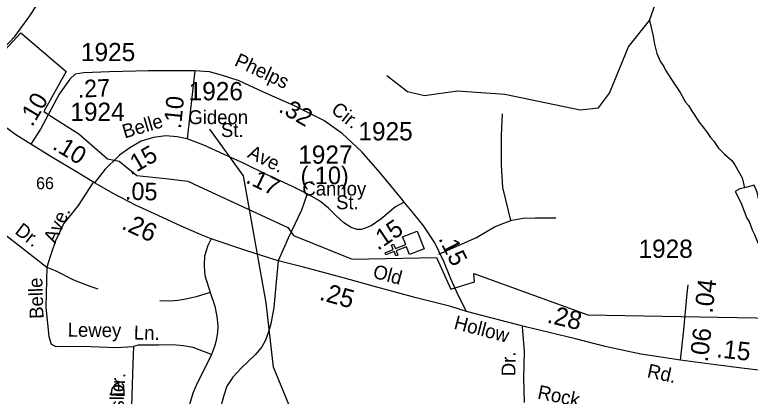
# Model space of a CAD drawing. Extents: x 1547597 to 1699558, y 810033 to 920809.
# Drawn here: x 1624425 to 1629465, y 891997 to 894609 of the extents above; entities that cross this region are included whole.
import ezdxf

# ---------------------------------------------------------------- set-up
doc = ezdxf.new("R2010")
doc.units = 0
for name, color, linetype in [('Exist Boundary Political City Limit New', 7, 'Continuous'), ('Exist Cultural Church CELL', 7, 'Continuous'), ('Exist Hydrographic Creek Single Shore', 7, 'Continuous'), ('Exist Hydrographic Misc Water Feature', 7, 'Continuous'), ('Exist Road Non-System Type 51', 7, 'Continuous'), ('Exist Road Non-System Type 51 Label', 7, 'Continuous'), ('Exist Road Primary NC Attributed', 7, 'Continuous'), ('Exist Road Primary NC Label', 7, 'Continuous'), ('Exist Road Primary NC Service Mileage Hundredths English Label', 7, 'Continuous'), ('Exist Road Secondary Mileage Hundredths English Label', 7, 'Continuous'), ('Exist Road Secondary Type 51 Attributed', 7, 'Continuous'), ('Exist Road Secondary Type 51 Label', 7, 'Continuous'), ('Exist Road Secondary Type 51 Number Label', 7, 'Continuous'), ('Map Preparation Boundary City Limit Buffer Line', 7, 'Continuous')]:
    doc.layers.add(name, color=color, linetype=linetype)

msp = doc.modelspace()

# ---------------------------------------------------------------- linework, layer by layer
at = {"layer": 'Exist Boundary Political City Limit New'}
msp.add_lwpolyline([(1624330.9, 894337.9), (1624468.2, 894485.1), (1624777, 894220.2), (1624625, 893945.5), (1624708.3, 893891.5), (1624865.2, 893793.4), (1625061.2, 893621.7), (1625139.7, 893607), (1625262.2, 893508.9), (1625477.9, 893484.4), (1625610.2, 893469.7), (1625683.7, 893435.3), (1626295.3, 893152.1), (1626334.5, 893098.1), (1626736.4, 892936.2), (1627314.8, 892946), (1627412.8, 892730.2), (1627574.6, 892779.2), (1627569.7, 892838.1), (1628351.5, 892555), (1629630.8, 892530.4)], dxfattribs=at)
at = {"layer": 'Exist Cultural Church CELL'}
msp.add_lwpolyline([(1627130.6, 892967.6), (1627109.8, 893020.5), (1627038.9, 892992.8), (1627050.6, 892963), (1627035.7, 892957.1), (1627024, 892986.9), (1626968, 892965), (1626962.2, 892979.9), (1627018.2, 893001.9), (1627006.5, 893031.6), (1627021.4, 893037.5), (1627033, 893007.7), (1627103.9, 893035.5), (1627083, 893089.2), (1627182.1, 893128), (1627229.8, 893006.4)], close=True, dxfattribs=at)
at = {"layer": 'Exist Hydrographic Creek Single Shore'}
for points in [[(1626975.8, 894192.4), (1627115.9, 894084.5), (1627232.8, 894055.9), (1627457.9, 894087.4), (1627782.9, 894064.4), (1628298.9, 893958.7), (1628423.9, 893972.5), (1628499.9, 894072.8), (1628629.9, 894388.6), (1628773.9, 894569.4), (1628825.9, 894719.4)], [(1626398.8, 891525.3), (1626367.5, 891706.9), (1626276.5, 891730.5), (1626327.1, 891845.2), (1626318.9, 891901.7), (1626199, 892196), (1626146.9, 892636.8), (1625991.9, 893506.7), (1625761.8, 893826.4)]]:
    msp.add_lwpolyline(points, dxfattribs=at)
at = {"layer": 'Exist Hydrographic Misc Water Feature'}
for points in [[(1628773.9, 894569.4), (1628800.5, 894463.2), (1628809.6, 894407), (1628824.6, 894342.9), (1628849.7, 894286.4), (1628873.2, 894254), (1628884.7, 894229.8), (1628925.7, 894165.2), (1628984.2, 894076.2), (1629021.1, 894011.5), (1629040.8, 893987.2), (1629066.1, 893946.8), (1629114.9, 893874), (1629165.9, 893809.1), (1629191.2, 893768.7), (1629214.8, 893744.3), (1629248, 893695.7), (1629287.3, 893655.1), (1629338.5, 893610.2), (1629358.1, 893581.9), (1629408.7, 893493), (1629425, 893424.3)], [(1629425, 893424.3), (1629393.5, 893417.4), (1629361.2, 893399.8), (1629394.2, 893337.3), (1629405.8, 893313.1), (1629423, 893264.8), (1629440.2, 893216.5), (1629457.8, 893192.2), (1629478.9, 893135.9), (1629494.4, 893103.6), (1629517.4, 893047.2), (1629559.6, 893054.5), (1629566, 893086.4), (1629603.9, 893073.8), (1629622.2, 893097.5), (1629612.9, 893137.7), (1629589.6, 893186.1), (1629552.7, 893250.7), (1629541.1, 893276.8), (1629535.6, 893306.9), (1629526, 893331), (1629513, 893395.3), (1629491.8, 893441.8), (1629425, 893424.3)]]:
    msp.add_lwpolyline(points, dxfattribs=at)
at = {"layer": 'Exist Road Non-System Type 51'}
for points in [[(1627824.1, 893201.1), (1627793.2, 893331.9), (1627770.5, 893425.7), (1627760.8, 893581), (1627760.8, 893784.9), (1627767.3, 893930.5)], [(1623707.7, 893735.4), (1624267.3, 893173.6), (1624646.2, 892881.7)], [(1624959.3, 893457.4), (1624860.6, 893302.1), (1624759.2, 893177.4), (1624704.1, 893061.4), (1624669.4, 892960), (1624646.2, 892881.7)], [(1627330.7, 892969.4), (1627589.4, 893082.7), (1627712.3, 893157.1), (1627777, 893183), (1627832, 893202.4), (1627909.6, 893215.4), (1627990.4, 893218.6), (1628132.7, 893218.6)], [(1625772.1, 893073.7), (1625748, 893029), (1625725.6, 892955), (1625723.9, 892894.7), (1625725.6, 892848.2), (1625730.7, 892813.8), (1625742.8, 892772.5), (1625765.2, 892707.1)], [(1626229.9, 892924), (1626217, 892779.4), (1626199.8, 892603.8), (1626180, 892493.6), (1626162.8, 892431.7), (1626143.9, 892380), (1626118.1, 892335.3), (1626075, 892281.9), (1625976, 892188.9), (1625919.2, 892127), (1625879.6, 892065), (1625857.3, 892001.3), (1625839.2, 891935.9), (1625839.2, 891884.3), (1625863.3, 891818.8), (1625901.2, 891755.1), (1625930.4, 891705.2), (1625978.6, 891663.9), (1626025.1, 891645), (1626126.7, 891619.2), (1626225.6, 891607.1), (1626297.9, 891614)], [(1624646.2, 892881.7), (1624637.5, 892606.3), (1624657.8, 892406.2), (1624675.2, 892354.1), (1624707, 892336.7), (1624762.1, 892339.6), (1624947.5, 892336.7), (1625121.3, 892330.9), (1625238.9, 892336.5)], [(1624646.2, 892881.7), (1624701.4, 892856.8), (1624827, 892794.9), (1624945.8, 892748.4), (1624995.7, 892732.9)], [(1625765.2, 892707.1), (1625668.8, 892677.8), (1625598.2, 892660.6), (1625543.1, 892652), (1625493.2, 892648.5), (1625419.2, 892650.3)], [(1625765.2, 892707.1), (1625795.3, 892614.1), (1625810.8, 892543.5), (1625816, 892479.9), (1625814.2, 892435.1), (1625805.6, 892378.3), (1625793.6, 892337), (1625772.9, 892281.9)], [(1627902.1, 892471.1), (1627915.1, 892302.8), (1627911.8, 892121.6), (1627915.1, 891954.7)], [(1625238.9, 892336.5), (1625235.5, 892218.7), (1625227.2, 892004.7), (1625220.8, 891778.9), (1625218.1, 891547.1), (1625210.3, 891391.1)], [(1625772.9, 892281.9), (1625707.5, 892307.7), (1625647.3, 892330.1), (1625580.1, 892342.1), (1625507.8, 892349), (1625413.1, 892347.3), (1625270.3, 892347.3), (1625238.9, 892336.5)], [(1625772.9, 892281.9), (1625723.9, 892180.3), (1625677.4, 892090.8), (1625646.4, 892018.5), (1625625.7, 891946.2), (1625609.4, 891873.9), (1625600.8, 891824), (1625592.2, 891760.3), (1625588.7, 891706.9), (1625592.2, 891612.3), (1625597.3, 891538.3), (1625605.1, 891500.4)]]:
    msp.add_lwpolyline(points, dxfattribs=at)
at = {"layer": 'Exist Road Primary NC Attributed'}
for points in [[(1624534.6, 893722.2), (1624433.3, 893787.3), (1624199.4, 893957.8), (1624042.7, 894065.6)], [(1624970.8, 893457.2), (1624854.3, 893528.6), (1624679.5, 893634.4), (1624534.6, 893722.2)], [(1626229.9, 892924), (1626008.2, 892993.7), (1625772.1, 893073.7), (1625702.9, 893103.1), (1625564.6, 893161.5), (1625407.1, 893233.8), (1625252.2, 893306.1), (1625104.5, 893383.8), (1624970.8, 893457.2)], [(1627521.5, 892577.9), (1627412.1, 892611.4), (1627175.5, 892671.7), (1626907.1, 892742.9), (1626683.9, 892804.4), (1626404.6, 892879.9), (1626229.9, 892924)], [(1628986.2, 892243.3), (1628822.1, 892268), (1628715.7, 892285.8), (1628470, 892338.2), (1628267.1, 892390.7), (1627924.1, 892471.4), (1627521.5, 892577.9)], [(1629777.5, 892143.7), (1629560.9, 892171), (1629406.5, 892189.3), (1629226.1, 892211.4), (1628986.2, 892243.3)]]:
    msp.add_lwpolyline(points, dxfattribs=at)
at = {"layer": 'Exist Road Secondary Type 51 Attributed'}
for points in [[(1624042.7, 894065.6), (1624157.9, 894180.3), (1624425.2, 894459), (1624529.5, 894601), (1624658.9, 894801.4), (1624800.7, 895060.3), (1624950.9, 895310.9), (1625122, 895574), (1625251.4, 895778.6), (1625327.4, 895887.6)], [(1625660.2, 894225), (1625520.2, 894224.9), (1625341.2, 894224.9), (1625074.7, 894219.2), (1624897.6, 894211.6), (1624838.6, 894202.1), (1624802.5, 894167.8), (1624730.1, 894064.9), (1624602.6, 893826.7), (1624534.6, 893722.2)], [(1625660.2, 894225), (1625606.2, 893760.1)], [(1627093, 893326.1), (1627070.2, 893354.7), (1626929.3, 893526.2), (1626804.3, 893670.5), (1626669.2, 893796.3), (1626543.5, 893883.9), (1626341.7, 893984.9), (1626130.4, 894078.3), (1625962.9, 894156.4), (1625843, 894196.4), (1625759.2, 894217.4), (1625660.2, 894225)], [(1625606.2, 893760.1), (1625538.4, 893772.9), (1625460.5, 893779.7), (1625376.5, 893768.6), (1625292.3, 893743.7), (1625213.9, 893698.4), (1625143.3, 893647.2), (1625132, 893636.4), (1625044.3, 893552.4), (1624970.8, 893457.2)], [(1626429.6, 893382.9), (1626328.2, 893432), (1626159.3, 893509.9), (1625996.2, 893589.7), (1625861, 893651.3), (1625719.8, 893716.8), (1625606.2, 893760.1)], [(1626429.6, 893382.9), (1626389.2, 893271.7), (1626297.9, 893078.9), (1626229.9, 892924)], [(1627093, 893326.1), (1627034.2, 893294), (1626933.4, 893209.2), (1626866.8, 893163.9), (1626826.7, 893148.3), (1626799.5, 893139.1), (1626770.7, 893139.1), (1626730.9, 893151.5), (1626679.3, 893184.2), (1626625.9, 893234.7), (1626574.5, 893285.3), (1626513.1, 893334), (1626429.6, 893382.9)], [(1627521.5, 892577.9), (1627462.7, 892688.5), (1627413.4, 892800.7), (1627366.2, 892919.3), (1627330.6, 892990.5), (1627303.1, 893046.6), (1627227.2, 893160.4), (1627162.5, 893244.5), (1627093, 893326.1)], [(1628986.2, 892243.3), (1629010.1, 892450.5), (1629033.1, 892700), (1629040.2, 892759.3)]]:
    msp.add_lwpolyline(points, dxfattribs=at)
at = {"layer": 'Map Preparation Boundary City Limit Buffer Line'}
msp.add_lwpolyline([(1624330.9, 894337.9), (1624468.2, 894485.1), (1624777, 894220.2), (1624625, 893945.5), (1624708.3, 893891.5), (1624865.2, 893793.4), (1625061.2, 893621.7), (1625139.7, 893607), (1625262.2, 893508.9), (1625477.9, 893484.4), (1625610.2, 893469.7), (1625683.7, 893435.3), (1626295.3, 893152.1), (1626334.5, 893098.1), (1626736.4, 892936.2), (1627314.8, 892946), (1627412.8, 892730.2), (1627574.6, 892779.2), (1627569.7, 892838.1), (1628351.5, 892555), (1629630.8, 892530.4)], dxfattribs=at)

# ---------------------------------------------------------------- texts
at = {"layer": 'Exist Road Non-System Type 51 Label'}
for s, rotation, p in [('Ave.', 65.5184, (1624704.3, 893037.6)), ('Dr.', 322.5615, (1624419.9, 893115.6)), ('Belle', 91.917, (1624623.3, 892528.2)), ('Lewey', 359.3528, (1624787.7, 892404.9)), ('Ln.', 358.7762, (1625240.8, 892385.7)), ('Dr.', 89.3851, (1627855.4, 892133.2)), ('Dr.', 87.766, (1625177.2, 891987)), ('Leslie', 89.3312, (1625172, 891763.5)), ('Rock', 348.4335, (1628002.3, 891981.8))]:
    msp.add_text(s, height=95, rotation=rotation, dxfattribs=at).set_placement(p)
at = {"layer": 'Exist Road Primary NC Label'}
msp.add_text('66', height=82.02, dxfattribs=at).set_placement((1624571.7, 893414.7))
for s, rotation, p in [('Old', 345.0927, (1626872.9, 892809.5)), ('Hollow', 345.2405, (1627428.6, 892460.3)), ('Rd.', 347.9327, (1628752.7, 892127.6))]:
    msp.add_text(s, height=95, rotation=rotation, dxfattribs=at).set_placement(p)
at = {"layer": 'Exist Road Primary NC Service Mileage Hundredths English Label'}
for s, rotation, p in [('.26', 334.9831, (1625150.6, 893146.6)), ('.25', 344.5956, (1626506.5, 892658.8)), ('.28', 346.7497, (1628066.8, 892502)), ('.15', 353.6761, (1629228.9, 892264.5))]:
    msp.add_text(s, height=125, rotation=rotation, dxfattribs=at).set_placement(p)
at = {"layer": 'Exist Road Secondary Mileage Hundredths English Label'}
for s, height, rotation, p in [('.27', 120, 2.4649, (1624858.6, 894040.6)), ('.10', 120, 59.4099, (1624545.5, 893836.6)), ('.10', 120, 84.3139, (1625563.9, 893824.5)), ('.32', 120, 330.3045, (1626226.5, 893948.7)), ('.10', 120, 328.8058, (1624677, 893693.5)), ('.15', 120, 29.9964, (1625220.9, 893507)), ('(.10)', 120, 0.0507, (1626383.8, 893449.1)), ('.17', 120, 333.9379, (1626002.1, 893462.1)), ('.05', 120, 358.7554, (1625179.3, 893342.4)), ('.15', 120, 34.225, (1626912.9, 892991.7)), ('.15', 120, 296.5511, (1627325.7, 893076.5)), ('.04', 125, 83.1872, (1629205.3, 892560.9)), ('.06', 125, 83.4291, (1629173.1, 892227.2))]:
    msp.add_text(s, height=height, rotation=rotation, dxfattribs=at).set_placement(p)
at = {"layer": 'Exist Road Secondary Type 51 Label'}
for s, rotation, p in [('Phelps', 334.8895, (1625923.9, 894264.1)), ('Cir.', 321.4635, (1626586.5, 893945.6)), ('Belle', 16.4859, (1625178.5, 893761.3)), ('Ave.', 333.9379, (1626014, 893635.7))]:
    msp.add_text(s, height=95, rotation=rotation, dxfattribs=at).set_placement(p)
for s, p in [('Gideon', (1625614.7, 893860.1)), ('St.', (1625838.1, 893771.9)), ('Cannoy', (1626395.8, 893371.2)), ('St.', (1626626.9, 893277.5))]:
    msp.add_text(s, height=95, dxfattribs=at).set_placement(p)
at = {"layer": 'Exist Road Secondary Type 51 Number Label'}
for s, p in [('1925', (1624879.1, 894291.3)), ('1926', (1625616.8, 894023.3)), ('1924', (1624806.3, 893882.3)), ('1925', (1626779.9, 893748.6)), ('1927', (1626367.7, 893588.8)), ('1928', (1628698.9, 892944.2))]:
    msp.add_text(s, height=125, dxfattribs=at).set_placement(p)

doc.saveas('drawing.dxf')
